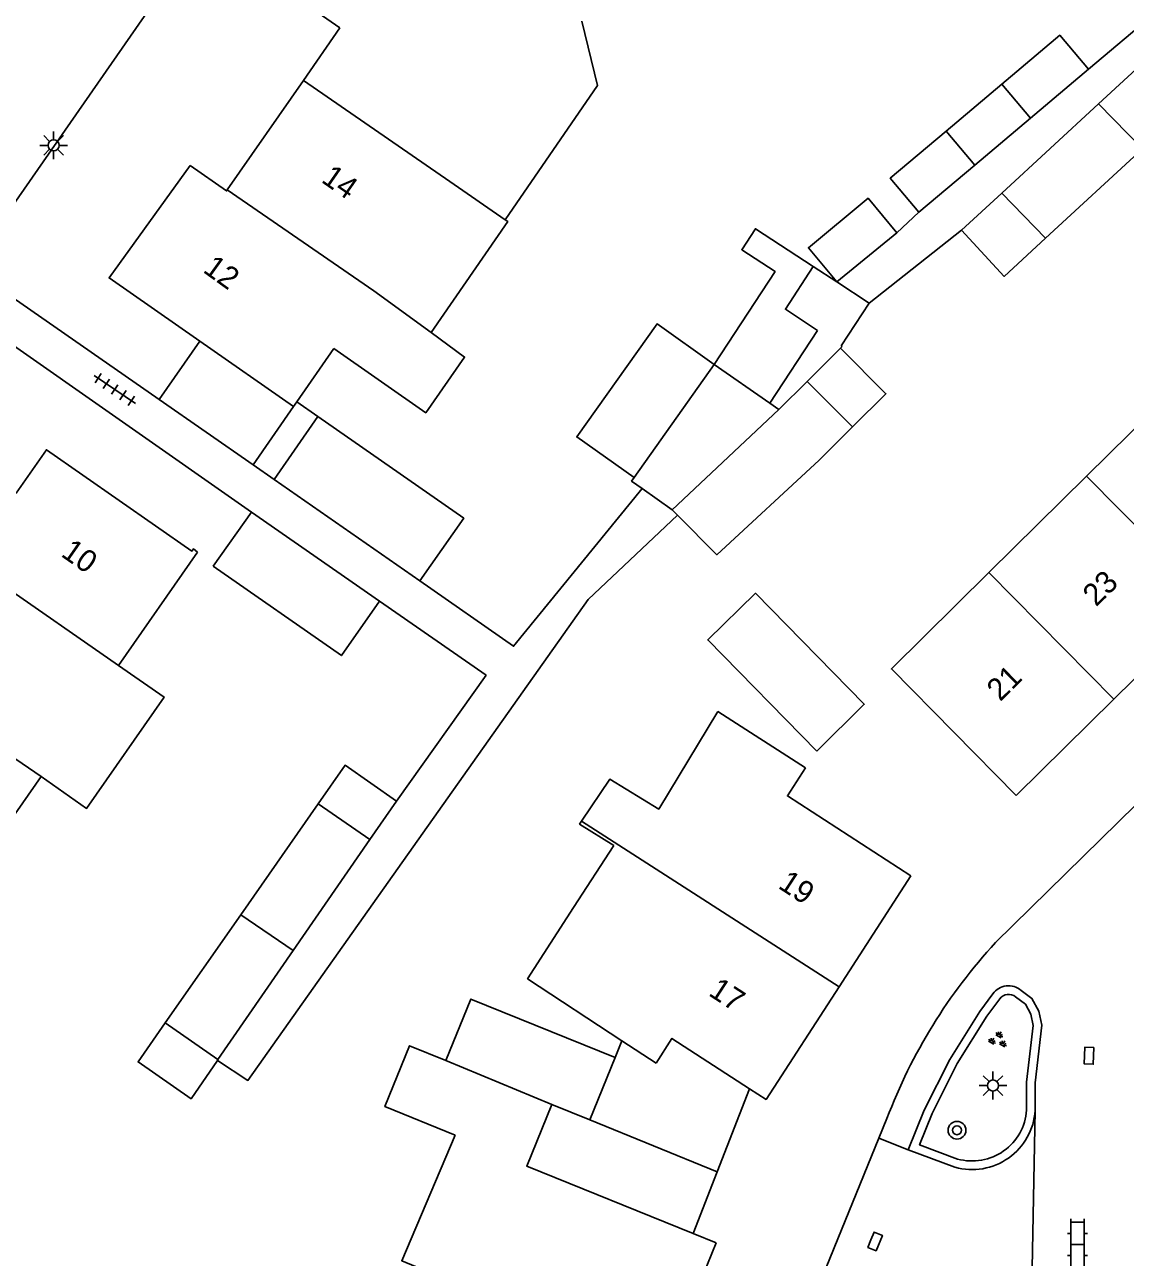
# Model space of a CAD drawing. Extents: x 136000 to 141000, y 400494 to 402006.
# Drawn here: x 137647.9 to 137697.5, y 401752.7 to 401808.2 of the extents above; entities that cross this region are included whole.
import ezdxf

# ---------------------------------------------------------------- set-up
doc = ezdxf.new("R2010")
doc.units = 0
for name, color, linetype in [('gg-afsc-erfafscheiding', 7, 'Continuous'), ('gg-afsc-muur', 7, 'Continuous'), ('gg-anno-huisnummerreeks BGT', 7, 'Continuous'), ('gg-bbg-bijgebouw', 7, 'Continuous'), ('gg-bbg-bijgebouw onder overbouw', 7, 'Continuous'), ('gg-bbg-gedigitaliseerde bebouwing', 7, 'Continuous'), ('gg-bbg-gedigitaliseerde bijgebouw', 7, 'Continuous'), ('gg-bbg-gedigitaliseerde overbouw', 7, 'Continuous'), ('gg-bbg-hoofdgebouw', 7, 'Continuous'), ('gg-bbg-luifel en loopbrug', 7, 'Continuous'), ('gg-bbg-onder overbouw', 7, 'Continuous'), ('gg-bbg-pand overbouw', 7, 'Continuous'), ('gg-bbg-tussenscheiding', 7, 'Continuous'), ('gg-bbg-tussenscheiding niveau 01', 7, 'Continuous'), ('gg-knt-verharding', 7, 'Continuous'), ('gt-grn-groengrens', 7, 'Continuous'), ('gt-grn-weggrens', 7, 'Continuous'), ('gt-symb-boom', 7, 'Continuous'), ('gt-symb-groenvak', 7, 'Continuous'), ('gt-symb-klinker verharding', 7, 'Continuous'), ('gt-symb-kolk', 7, 'Continuous'), ('gt-symb-lichtmast', 7, 'Continuous'), ('gt-symb-tegel verharding', 7, 'Continuous')]:
    doc.layers.add(name, color=color, linetype=linetype)

# ---------------------------------------------------------------- blocks, each defined once
blk = doc.blocks.new('gt0-KOLK')
at = {"layer": 'gt-symb-kolk'}
blk.add_lwpolyline([(0, 0), (0.375, 0), (0.375, 0.4), (-0.375, 0.4), (-0.375, 0), (0, 0)], dxfattribs=at)
blk = doc.blocks.new('gt0-KL1')
at = {"layer": 'gt-symb-klinker verharding'}
for p, q in [((-1.15, 0.3), (1.15, 0.3)), ((-1, -0.3), (-1, 0.3)), ((-0.5, 0.3), (-0.5, 0.45)), ((0, -0.3), (0, 0.3)), ((0.5, 0.3), (0.5, 0.45)), ((1, -0.3), (1, 0.3)), ((-1.15, -0.3), (1.15, -0.3)), ((-0.5, -0.45), (-0.5, -0.3)), ((0.5, -0.45), (0.5, -0.3))]:
    blk.add_line(p, q, dxfattribs=at)
blk = doc.blocks.new('gt0-BOOM')
at = {"layer": 'gt-symb-boom'}
for radius in [0.4, 0.2]:
    blk.add_circle((0, 0), radius, dxfattribs=at)
blk = doc.blocks.new('gt0-LMAST')
at = {"layer": 'gt-symb-lichtmast'}
for p, q in [((-0.005, 0.246), (-0.005, 0.621)), ((-0.182, 0.173), (-0.447, 0.438)), ((0.172, 0.173), (0.437, 0.438)), ((-0.255, -0.004), (-0.63, -0.004)), ((-0.182, -0.181), (-0.447, -0.446)), ((-0.005, -0.254), (-0.005, -0.629)), ((0.437, -0.446), (0.172, -0.181)), ((0.245, -0.004), (0.62, -0.004))]:
    blk.add_line(p, q, dxfattribs=at)
blk.add_circle((-0.005, -0.004), 0.25, dxfattribs=at)
blk = doc.blocks.new('gt0-GRVAK')
at = {"layer": 'gt-symb-groenvak'}
for p, q in [((-0.11, 0.189), (-0.228, 0.24)), ((-0.182, 0.153), (0.088, 0.153)), ((-0.091, 0.211), (-0.156, 0.322)), ((-0.047, 0.214), (-0.047, 0.393)), ((-0.004, 0.211), (0.061, 0.322)), ((0.015, 0.189), (0.133, 0.24)), ((0.262, -0.052), (0.197, 0.059)), ((0.305, -0.049), (0.305, 0.13)), ((0.349, -0.052), (0.414, 0.059)), ((-0.245, -0.228), (-0.363, -0.177)), ((-0.318, -0.264), (-0.047, -0.264)), ((-0.226, -0.206), (-0.291, -0.095)), ((-0.183, -0.203), (-0.183, -0.024)), ((-0.139, -0.206), (-0.074, -0.095)), ((-0.12, -0.228), (-0.002, -0.177)), ((0.243, -0.074), (0.125, -0.023)), ((0.17, -0.11), (0.441, -0.11)), ((0.368, -0.074), (0.486, -0.023))]:
    blk.add_line(p, q, dxfattribs=at)
blk = doc.blocks.new('gt0-TEG1')
at = {"layer": 'gt-symb-tegel verharding'}
for p, q in [((-1.125, 0), (1.125, 0)), ((-0.9, -0.25), (-0.9, 0.25)), ((-0.45, -0.25), (-0.45, 0.25)), ((0, -0.25), (0, 0.25)), ((0.45, -0.25), (0.45, 0.25)), ((0.9, -0.25), (0.9, 0.25))]:
    blk.add_line(p, q, dxfattribs=at)

msp = doc.modelspace()

# ---------------------------------------------------------------- linework, layer by layer
at = {"layer": 'gg-afsc-erfafscheiding'}
for p, q in [((137695.79, 401806.215), (137699.549, 401809.391)), ((137688.159, 401799.783), (137687.16, 401798.857)), ((137685.914, 401795.694), (137690.081, 401798.969)), ((137664.639, 401773.273), (137668.682, 401778.945))]:
    msp.add_line(p, q, dxfattribs=at)
for points in [[(137675.705, 401787.337), (137669.913, 401780.243), (137665.695, 401783.181)], [(137656.577, 401761.598), (137657.952, 401760.699), (137673.269, 401782.346), (137677.294, 401786.137)]]:
    msp.add_lwpolyline(points, dxfattribs=at)
at = {"layer": 'gg-afsc-muur'}
msp.add_line((137663.867, 401782.275), (137668.682, 401778.945), dxfattribs=at)
at = {"layer": 'gg-bbg-bijgebouw'}
for p, q in [((137665.695, 401783.181), (137659.132, 401787.752)), ((137656.385, 401783.847), (137658.114, 401786.279)), ((137658.114, 401786.279), (137663.867, 401782.275))]:
    msp.add_line(p, q, dxfattribs=at)
msp.add_lwpolyline([(137683.562, 401775.523), (137685.698, 401777.633), (137680.796, 401782.625), (137678.655, 401780.524), (137683.562, 401775.523)], dxfattribs=at)
at = {"layer": 'gg-bbg-bijgebouw onder overbouw'}
for p, q in [((137659.132, 401787.752), (137661.096, 401790.582)), ((137673.343, 401758.914), (137674.486, 401761.732)), ((137671.629, 401759.609), (137673.343, 401758.914))]:
    msp.add_line(p, q, dxfattribs=at)
at = {"layer": 'gg-bbg-gedigitaliseerde bebouwing'}
for p, q in [((137661.814, 401793.64), (137660.152, 401791.239)), ((137660.152, 401791.239), (137660.008, 401791.031)), ((137695.71, 401787.895), (137691.313, 401783.555)), ((137655.683, 401784.484), (137652.124, 401779.38)), ((137648.633, 401774.372), (137645.236, 401769.5)), ((137672.607, 401768.483), (137674.416, 401771.274))]:
    msp.add_line(p, q, dxfattribs=at)
for points in [[(137669.526, 401799.445), (137673.691, 401805.487), (137672.981, 401808.38)], [(137666.202, 401794.361), (137669.647, 401799.361), (137669.526, 401799.445)], [(137661.814, 401793.64), (137665.956, 401790.752), (137667.706, 401793.261), (137666.202, 401794.361)], [(137698.35, 401794.042), (137697.867, 401793.566), (137699.638, 401791.772), (137695.71, 401787.895)], [(137691.313, 401783.555), (137686.924, 401779.223), (137692.54, 401773.52)], [(137652.124, 401779.38), (137654.175, 401777.95), (137650.684, 401772.942), (137648.633, 401774.372)], [(137672.964, 401772.364), (137674.239, 401774.252), (137676.446, 401772.913), (137679.11, 401777.303)], [(137674.416, 401771.274), (137672.879, 401772.238), (137672.964, 401772.364)], [(137674.788, 401762.475), (137670.54, 401765.271), (137672.607, 401768.483)], [(137667.281, 401758.238), (137664.114, 401759.516), (137665.22, 401762.257), (137666.864, 401761.594)], [(137667.281, 401758.238), (137664.877, 401752.575), (137669.265, 401750.764)]]:
    msp.add_lwpolyline(points, dxfattribs=at)
at = {"layer": 'gg-bbg-gedigitaliseerde bijgebouw'}
for p, q in [((137693.184, 401804.018), (137695.79, 401806.215)), ((137691.893, 401805.55), (137689.381, 401803.432)), ((137691.886, 401800.635), (137696.242, 401804.655)), ((137690.672, 401801.901), (137693.184, 401804.018)), ((137689.381, 401803.432), (137690.672, 401801.901)), ((137698.227, 401802.643), (137693.864, 401798.617)), ((137690.081, 401798.969), (137691.886, 401800.635)), ((137687.16, 401798.857), (137684.463, 401796.642)), ((137683.404, 401797.337), (137684.463, 401796.642)), ((137684.463, 401796.642), (137685.914, 401795.694)), ((137685.914, 401795.694), (137684.655, 401793.77)), ((137681.453, 401791.182), (137683.598, 401794.462)), ((137684.633, 401793.657), (137684.711, 401793.734)), ((137684.655, 401793.77), (137684.711, 401793.734)), ((137678.948, 401792.925), (137675.336, 401787.833)), ((137681.453, 401791.182), (137678.948, 401792.925)), ((137675.705, 401787.337), (137677.044, 401786.387)), ((137677.044, 401786.387), (137677.294, 401786.137)), ((137661.109, 401773.142), (137657.63, 401768.157)), ((137663.433, 401771.543), (137664.639, 401773.273)), ((137663.433, 401771.543), (137659.983, 401766.538)), ((137657.63, 401768.157), (137654.227, 401763.282)), ((137659.983, 401766.538), (137656.601, 401761.633)), ((137656.601, 401761.633), (137656.577, 401761.598))]:
    msp.add_line(p, q, dxfattribs=at)
for points in [[(137695.79, 401806.215), (137694.499, 401807.747), (137691.893, 401805.55)], [(137696.242, 401804.655), (137698.891, 401807.099), (137700.296, 401805.576)], [(137684.463, 401796.642), (137683.182, 401798.183), (137685.871, 401800.411), (137687.16, 401798.857)], [(137693.864, 401798.617), (137691.996, 401796.894), (137690.081, 401798.969)], [(137683.598, 401794.462), (137682.145, 401795.413), (137683.404, 401797.337)], [(137685.17, 401790.116), (137686.671, 401791.608), (137684.633, 401793.657)], [(137661.096, 401790.582), (137667.664, 401786.008), (137665.695, 401783.181)], [(137677.294, 401786.137), (137679.065, 401784.365), (137683.67, 401788.624), (137685.17, 401790.116)], [(137675.336, 401787.833), (137675.225, 401787.677), (137675.705, 401787.337)], [(137656.385, 401783.847), (137662.16, 401779.825), (137663.867, 401782.275)], [(137664.639, 401773.273), (137662.325, 401774.887), (137661.109, 401773.142)], [(137666.864, 401761.594), (137667.978, 401764.357), (137674.486, 401761.732)], [(137654.227, 401763.282), (137653.004, 401761.529), (137655.389, 401759.874), (137656.577, 401761.598)]]:
    msp.add_lwpolyline(points, dxfattribs=at)
at = {"layer": 'gg-bbg-gedigitaliseerde overbouw'}
msp.add_line((137661.096, 401790.582), (137660.152, 401791.239), dxfattribs=at)
at = {"layer": 'gg-bbg-hoofdgebouw'}
for p, q in [((137660.446, 401805.716), (137662.092, 401808.08)), ((137657.019, 401800.792), (137660.446, 401805.716)), ((137660.008, 401791.031), (137655.788, 401793.974)), ((137701.333, 401782.2), (137696.936, 401777.86)), ((137696.936, 401777.86), (137692.54, 401773.52)), ((137683.052, 401774.765), (137679.11, 401777.303)), ((137687.8, 401769.9), (137684.565, 401764.908)), ((137679.03, 401753.38), (137677.99, 401753.802)), ((137679.03, 401753.38), (137676.721, 401747.688))]:
    msp.add_line(p, q, dxfattribs=at)
for points in [[(137664.67, 401813.92), (137661.115, 401808.759), (137662.092, 401808.08)], [(137655.788, 401793.974), (137651.699, 401796.827), (137655.345, 401801.887)], [(137655.345, 401801.887), (137656.986, 401800.744), (137657.019, 401800.792)], [(137655.683, 401784.484), (137655.494, 401784.622), (137655.427, 401784.53), (137648.876, 401789.089), (137647.514, 401787.132), (137646.287, 401788.035), (137644.134, 401784.927)], [(137687.8, 401769.9), (137682.236, 401773.506), (137683.052, 401774.765)], [(137684.565, 401764.908), (137681.28, 401759.84), (137680.539, 401760.32)]]:
    msp.add_lwpolyline(points, dxfattribs=at)
at = {"layer": 'gg-bbg-luifel en loopbrug'}
for p, q in [((137688.159, 401799.783), (137690.672, 401801.901)), ((137653.958, 401791.346), (137655.788, 401793.974)), ((137658.188, 401788.408), (137653.958, 401791.346)), ((137660.008, 401791.031), (137658.188, 401788.408))]:
    msp.add_line(p, q, dxfattribs=at)
for points in [[(137689.381, 401803.432), (137686.868, 401801.314), (137688.159, 401799.783)], [(137683.404, 401797.337), (137680.801, 401799.04), (137680.182, 401798.093), (137681.685, 401797.11), (137678.948, 401792.925)], [(137678.948, 401792.925), (137676.369, 401794.755), (137672.757, 401789.663), (137675.336, 401787.833)]]:
    msp.add_lwpolyline(points, dxfattribs=at)
at = {"layer": 'gg-bbg-onder overbouw'}
msp.add_line((137676.323, 401761.477), (137674.788, 401762.475), dxfattribs=at)
for points in [[(137680.539, 401760.32), (137677.041, 401762.585), (137676.323, 401761.477)], [(137677.99, 401753.802), (137670.505, 401756.839), (137671.629, 401759.609)]]:
    msp.add_lwpolyline(points, dxfattribs=at)
at = {"layer": 'gg-bbg-pand overbouw'}
for p, q in [((137674.486, 401761.732), (137674.788, 401762.475)), ((137679.077, 401756.582), (137680.539, 401760.32)), ((137677.99, 401753.802), (137679.077, 401756.582))]:
    msp.add_line(p, q, dxfattribs=at)
at = {"layer": 'gg-bbg-tussenscheiding'}
for p, q in [((137660.446, 401805.716), (137667.037, 401801.16)), ((137693.184, 401804.018), (137691.893, 401805.55)), ((137698.227, 401802.643), (137696.242, 401804.655)), ((137657.019, 401800.792), (137663.619, 401796.249)), ((137667.037, 401801.16), (137669.526, 401799.445)), ((137693.864, 401798.617), (137691.886, 401800.635)), ((137663.619, 401796.249), (137666.202, 401794.361)), ((137683.133, 401792.166), (137684.484, 401793.509)), ((137684.484, 401793.509), (137684.633, 401793.657)), ((137681.859, 401790.9), (137683.133, 401792.166)), ((137683.133, 401792.166), (137685.17, 401790.116)), ((137681.859, 401790.9), (137681.453, 401791.182)), ((137677.044, 401786.387), (137681.859, 401790.9)), ((137701.333, 401782.2), (137695.71, 401787.895)), ((137652.124, 401779.38), (137644.134, 401784.927)), ((137696.936, 401777.86), (137691.313, 401783.555)), ((137648.633, 401774.372), (137640.658, 401779.879)), ((137661.109, 401773.142), (137663.433, 401771.543)), ((137684.565, 401764.908), (137672.964, 401772.364)), ((137657.63, 401768.157), (137659.983, 401766.538)), ((137656.601, 401761.633), (137654.227, 401763.282)), ((137666.864, 401761.594), (137671.629, 401759.609))]:
    msp.add_line(p, q, dxfattribs=at)
at = {"layer": 'gg-bbg-tussenscheiding niveau 01'}
msp.add_line((137673.343, 401758.914), (137679.077, 401756.582), dxfattribs=at)
at = {"layer": 'gg-knt-verharding'}
for p, q in [((137645.408, 401797.286), (137658.002, 401815.393)), ((137691.608, 401766.898), (137727.602, 401802.271)), ((137653.958, 401791.346), (137645.408, 401797.286)), ((137658.114, 401786.279), (137644.417, 401795.862)), ((137659.132, 401787.752), (137658.188, 401788.408)), ((137686.36, 401758.096), (137686.72, 401758.98)), ((137673.255, 401725.96), (137686.36, 401758.096)), ((137689.78, 401756.79), (137687.68, 401757.57))]:
    msp.add_line(p, q, dxfattribs=at)
for points in [[(137687.68, 401757.57), (137688.4, 401759.36), (137689.55, 401761.64), (137690.9, 401763.8), (137691.489, 401764.591)], [(137692.76, 401764.75), (137693.25, 401764.39), (137693.56, 401763.81), (137693.69, 401763.18), (137693.39, 401760.59), (137693.393, 401759.34)]]:
    msp.add_lwpolyline(points, dxfattribs=at)
for centre, radius, start, end in [((137709.548, 401750.356), 24.402, 137.3204, 159.3033), ((137692.197, 401764.088), 0.869, 49.6583, 144.6028), ((137690.557, 401759.524), 2.842, 254.1345, 356.2932)]:
    msp.add_arc(centre, radius, start, end, dxfattribs=at)
at = {"layer": 'gt-grn-groengrens'}
for points in [[(137689.9, 401757.157), (137688.186, 401757.794), (137688.752, 401759.201), (137689.887, 401761.45), (137691.219, 401763.582), (137691.802, 401764.364)], [(137693.007, 401759.353), (137693.004, 401760.612), (137693.299, 401763.163), (137693.193, 401763.677), (137692.951, 401764.131), (137692.51, 401764.456)]]:
    msp.add_lwpolyline(points, dxfattribs=at)
for centre, radius, start, end in [((137692.198, 401764.087), 0.483, 49.779, 145.0285), ((137690.557, 401759.524), 2.456, 254.4915, 356.0131)]:
    msp.add_arc(centre, radius, start, end, dxfattribs=at)
at = {"layer": 'gt-grn-weggrens'}
for p, q in [((137693.214, 401750), (137693.393, 401759.34)), ((137687.68, 401757.57), (137686.36, 401758.096))]:
    msp.add_line(p, q, dxfattribs=at)

# ---------------------------------------------------------------- block references
at = {"layer": 'gt-symb-boom'}
msp.add_blockref('gt0-BOOM', (137689.873, 401758.453), dxfattribs=at)
at = {"layer": 'gt-symb-groenvak', "rotation": -31.052160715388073}
msp.add_blockref('gt0-GRVAK', (137691.704, 401762.523), dxfattribs=at)
at = {"layer": 'gt-symb-klinker verharding', "rotation": 90}
msp.add_blockref('gt0-KL1', (137695.297, 401753.307), dxfattribs=at)
at = {"layer": 'gt-symb-kolk'}
for p, rotation in [((137695.617, 401761.813), -91.66111204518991), ((137686.002, 401753.522), -111.84397692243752)]:
    msp.add_blockref('gt0-KOLK', p, dxfattribs=dict(at, rotation=rotation))
at = {"layer": 'gt-symb-lichtmast'}
for p in [(137649.204, 401802.796), (137691.497, 401760.47)]:
    msp.add_blockref('gt0-LMAST', p, dxfattribs=at)
at = {"layer": 'gt-symb-tegel verharding', "rotation": 145.75398865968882}
msp.add_blockref('gt0-TEG1', (137651.951, 401791.801), dxfattribs=at)

# ---------------------------------------------------------------- texts
at = {"layer": 'gg-anno-huisnummerreeks BGT'}
for s, rotation, p in [('14', 325.2, (137661.207, 401801.166)), ('12', 324.2, (137655.879, 401797.115)), ('10', 325.1, (137649.485, 401784.325)), ('23', 44.6, (137696.136, 401781.988)), ('21', 44.6, (137691.815, 401777.723)), ('19', 327, (137681.773, 401769.384)), ('17', 327, (137678.641, 401764.552))]:
    msp.add_text(s, height=1, rotation=rotation, dxfattribs=at).set_placement(p)

doc.saveas('drawing.dxf')
